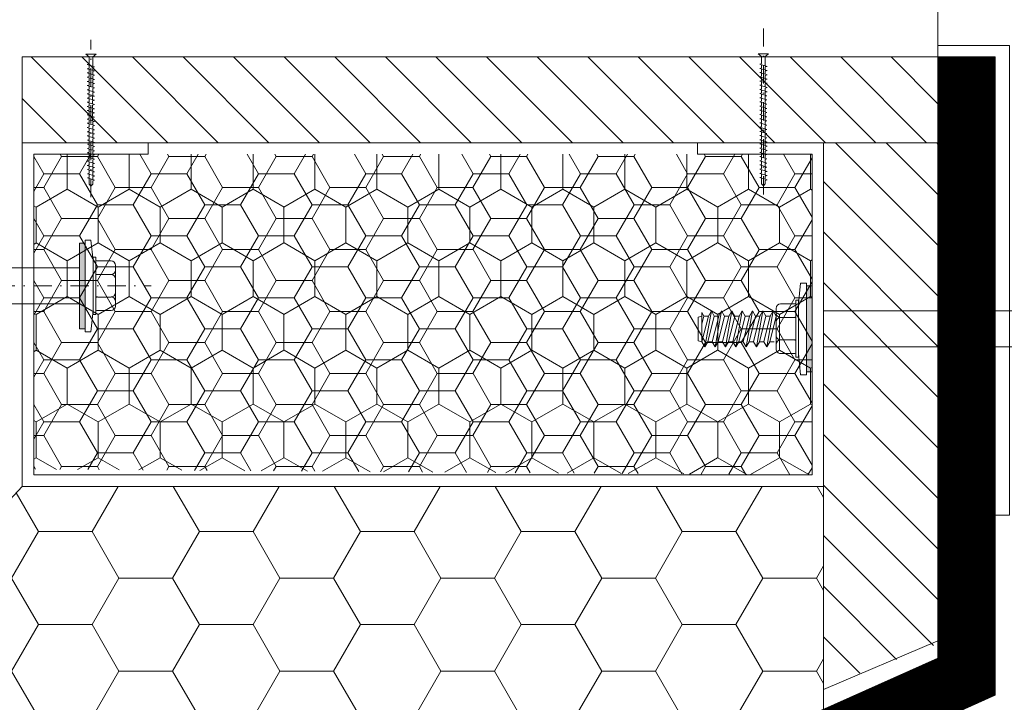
# Model space of a CAD drawing. Header units: millimetres. Extents: x -916886 to 3713765, y -2985421 to 1675785.
# Tile 84 of 656: x -42585 to -42413, y 88195 to 88314. Entities that reach past the tile are written whole.
import ezdxf

# ---------------------------------------------------------------- set-up
doc = ezdxf.new("R2010")
doc.units = ezdxf.units.MM
doc.linetypes.add('CARKOVANA', pattern=[5, 3, -2])
doc.linetypes.add('DASHDOT', pattern=[25.4, 12.7, -6.35, 0, -6.35])
doc.layers.add('_____detaily', color=1, linetype='Continuous')
for name, color, linetype, lineweight in [('A99_N_kce-pohl', 1, 'Continuous', 9), ('A99_N_kce-rez-sil', 6, 'Continuous', 18), ('A99_N_kce-rez-ten', 1, 'Continuous', 9), ('A99_N_kce-rez-ten @ 200 VP1', 1, 'Continuous', 9), ('A99_N_kce-rez-ten @ 200 VP10', 1, 'Continuous', 9), ('A99_N_kce-rez-ten @ 200 VP11', 1, 'Continuous', 9), ('A99_N_kce-rez-ten @ 200 VP12', 1, 'Continuous', 9), ('A99_N_kce-rez-ten @ 200 VP13', 1, 'Continuous', 9), ('A99_N_kce-rez-ten @ 200 VP14', 1, 'Continuous', 9), ('A99_N_kce-rez-ten @ 200 VP15', 1, 'Continuous', 9), ('A99_N_kce-rez-ten @ 200 VP16', 1, 'Continuous', 9), ('A99_N_kce-rez-ten @ 200 VP17', 1, 'Continuous', 9), ('A99_N_kce-rez-ten @ 200 VP18', 1, 'Continuous', 9), ('A99_N_kce-rez-ten @ 200 VP19', 1, 'Continuous', 9), ('A99_N_kce-rez-ten @ 200 VP2', 1, 'Continuous', 9), ('A99_N_kce-rez-ten @ 200 VP20', 1, 'Continuous', 9), ('A99_N_kce-rez-ten @ 200 VP21', 1, 'Continuous', 9), ('A99_N_kce-rez-ten @ 200 VP22', 1, 'Continuous', 9), ('A99_N_kce-rez-ten @ 200 VP23', 1, 'Continuous', 9), ('A99_N_kce-rez-ten @ 200 VP24', 1, 'Continuous', 9), ('A99_N_kce-rez-ten @ 200 VP25', 1, 'Continuous', 9), ('A99_N_kce-rez-ten @ 200 VP26', 1, 'Continuous', 9), ('A99_N_kce-rez-ten @ 200 VP27', 1, 'Continuous', 9), ('A99_N_kce-rez-ten @ 200 VP28', 1, 'Continuous', 9), ('A99_N_kce-rez-ten @ 200 VP29', 1, 'Continuous', 9), ('A99_N_kce-rez-ten @ 200 VP3', 1, 'Continuous', 9), ('A99_N_kce-rez-ten @ 200 VP30', 1, 'Continuous', 9), ('A99_N_kce-rez-ten @ 200 VP32', 1, 'Continuous', 9), ('A99_N_kce-rez-ten @ 200 VP33', 1, 'Continuous', 9), ('A99_N_kce-rez-ten @ 200 VP34', 1, 'Continuous', 9), ('A99_N_kce-rez-ten @ 200 VP35', 1, 'Continuous', 9), ('A99_N_kce-rez-ten @ 200 VP36', 1, 'Continuous', 9), ('A99_N_kce-rez-ten @ 200 VP37', 1, 'Continuous', 9), ('A99_N_kce-rez-ten @ 200 VP39', 1, 'Continuous', 9), ('A99_N_kce-rez-ten @ 200 VP4', 1, 'Continuous', 9), ('A99_N_kce-rez-ten @ 200 VP40', 1, 'Continuous', 9), ('A99_N_kce-rez-ten @ 200 VP41', 1, 'Continuous', 9), ('A99_N_kce-rez-ten @ 200 VP42', 1, 'Continuous', 9), ('A99_N_kce-rez-ten @ 200 VP43', 1, 'Continuous', 9), ('A99_N_kce-rez-ten @ 200 VP46', 1, 'Continuous', 9), ('A99_N_kce-rez-ten @ 200 VP47', 1, 'Continuous', 9), ('A99_N_kce-rez-ten @ 200 VP48', 1, 'Continuous', 9), ('A99_N_kce-rez-ten @ 200 VP49', 1, 'Continuous', 9), ('A99_N_kce-rez-ten @ 200 VP50', 1, 'Continuous', 9), ('A99_N_kce-rez-ten @ 200 VP51', 1, 'Continuous', 9), ('A99_N_kce-rez-ten @ 200 VP6', 1, 'Continuous', 9), ('A99_N_kce-rez-ten @ 200 VP7', 1, 'Continuous', 9), ('A99_N_kce-rez-ten @ 200 VP8', 1, 'Continuous', 9), ('A99_N_kce-rez-ten @ 200 VPModel', 1, 'Continuous', 9), ('A99_N_sraf', 252, 'Continuous', 0), ('A99_S_kce-rez-ten', 7, 'Continuous', 9)]:
    doc.layers.add(name, color=color, linetype=linetype, lineweight=lineweight)
pattern_1 = [(270, (162135, 1144337.5), (5.41265875, -9.375), [6.25, -12.5]), (30, (162135, 1144337.5), (5.412658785, 9.37499998), [6.25, -12.5]), (330, (162135, 1144337.5), (10.825317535, -2e-08), [-12.5, 6.25])]
pattern_2 = [(180, (1144337.5, -162135), (-9.375, -5.41265875), [6.25, -12.5]), (300, (1144337.5, -162135), (9.37499998, -5.412658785), [6.25, -12.5]), (240, (1144337.5, -162135), (-2e-08, -10.825317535), [-12.5, 6.25])]
pattern_3 = [(1e-14, (-1144337.5, 162135), (9.375, 5.41265875), [6.25, -12.5]), (120, (-1144337.5, 162135), (-9.37499998, 5.412658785), [6.25, -12.5]), (60, (-1144337.5, 162135), (2e-08, 10.825317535), [-12.5, 6.25])]

# ---------------------------------------------------------------- blocks, each defined once
blk = doc.blocks.new('Befestiger_gross')
at = {"layer": '_____detaily', "linetype": 'Continuous', "lineweight": -2}
for p, q in [((0.53, 0.5), (0, 0)), ((0.53, 0.5), (0, 0)), ((0.53, -0.51), (0, 0)), ((0.53, -0.51), (0, 0)), ((2.14, 0.5), (0.53, 0.5)), ((2.14, 0.5), (0.53, 0.5)), ((0.57, 0.5), (0.56, 0.5)), ((0.56, 0.5), (0.56, 0.5)), ((0.57, 0.5), (0.56, 0.5)), ((0.56, 0.5), (0.56, 0.5)), ((1.67, -1.02), (2.31, 1.02)), ((2.31, 1.01), (2.14, 0.5)), ((2.31, 1.01), (2.46, 0.5)), ((2.31, 1.01), (2.46, 0.5)), ((3.33, 0.5), (2.46, 0.5)), ((3.33, 0.5), (2.46, 0.5)), ((2.86, -1.02), (3.49, 1.02)), ((3.49, 1.01), (3.33, 0.5)), ((3.49, 1.01), (3.65, 0.5)), ((3.49, 1.01), (3.65, 0.5)), ((4.52, 0.5), (3.65, 0.5)), ((4.52, 0.5), (3.65, 0.5)), ((4.04, -1.02), (4.68, 1.02)), ((4.52, 0.5), (4.68, 1.01)), ((4.68, 1.01), (4.83, 0.51)), ((4.68, 1.01), (4.83, 0.51)), ((5.69, 0.51), (4.83, 0.51)), ((5.69, 0.51), (4.83, 0.51)), ((5.22, -0.99), (5.86, 1.05)), ((5.69, 0.51), (5.86, 1.04)), ((5.86, 1.04), (6.02, 0.52)), ((5.86, 1.04), (6.02, 0.52)), ((6.88, 0.52), (6.02, 0.52)), ((6.02, 0.52), (6.02, 0.52)), ((6.88, 0.52), (6.02, 0.52)), ((6.02, 0.52), (6.02, 0.52)), ((6.41, -0.99), (7.05, 1.05)), ((6.88, 0.52), (7.05, 1.04)), ((7.05, 1.04), (7.2, 0.52)), ((7.05, 1.04), (7.2, 0.52)), ((8.07, 0.52), (7.2, 0.52)), ((8.07, 0.52), (7.2, 0.52)), ((7.59, -0.99), (8.23, 1.05)), ((8.07, 0.52), (8.23, 1.04)), ((8.23, 1.04), (8.39, 0.52)), ((8.23, 1.04), (8.39, 0.52)), ((9.26, 0.52), (8.39, 0.52)), ((9.26, 0.52), (8.39, 0.52)), ((8.78, -0.99), (9.42, 1.05)), ((9.26, 0.52), (9.42, 1.04)), ((9.42, 1.04), (9.58, 0.52)), ((9.42, 1.04), (9.58, 0.52)), ((10.46, 0.52), (9.58, 0.52)), ((10.46, 0.52), (9.58, 0.52)), ((9.98, -1.02), (10.62, 1.02)), ((10.62, 1.01), (10.46, 0.52)), ((10.62, 1.01), (10.77, 0.5)), ((10.62, 1.01), (10.77, 0.5)), ((11.64, 0.5), (10.77, 0.5)), ((11.64, 0.5), (10.77, 0.5)), ((11.16, -1.02), (11.8, 1.02)), ((11.8, 1.01), (11.64, 0.5)), ((11.8, 1.01), (11.96, 0.5)), ((11.8, 1.01), (11.96, 0.5)), ((12.83, 0.5), (11.96, 0.5)), ((12.83, 0.5), (11.96, 0.5)), ((12.35, -1.02), (12.99, 1.02)), ((12.99, 1.01), (12.83, 0.5)), ((12.99, 1.01), (13.14, 0.51)), ((12.99, 1.01), (13.14, 0.51)), ((14, 0.51), (13.14, 0.51)), ((14, 0.51), (13.14, 0.51)), ((13.53, -0.99), (14.17, 1.05)), ((14.17, 1.04), (14, 0.51)), ((14.17, 1.04), (14.32, 0.52)), ((14.17, 1.04), (14.32, 0.52)), ((15.19, 0.52), (14.32, 0.52)), ((14.32, 0.52), (14.32, 0.52)), ((15.19, 0.52), (14.32, 0.52)), ((14.32, 0.52), (14.32, 0.52)), ((14.72, -0.99), (15.36, 1.05)), ((15.36, 1.04), (15.19, 0.52)), ((15.36, 1.04), (15.51, 0.52)), ((15.36, 1.04), (15.51, 0.52)), ((16.38, 0.52), (15.51, 0.52)), ((16.38, 0.52), (15.51, 0.52)), ((15.9, -0.99), (16.54, 1.05)), ((16.54, 1.04), (16.38, 0.52)), ((16.54, 1.04), (16.7, 0.52)), ((16.54, 1.04), (16.7, 0.52)), ((17.57, 0.52), (16.7, 0.52)), ((17.57, 0.52), (16.7, 0.52)), ((17.09, -0.99), (17.73, 1.05)), ((17.73, 1.04), (17.57, 0.52)), ((17.73, 1.04), (17.89, 0.52)), ((17.73, 1.04), (17.89, 0.52)), ((18.75, 0.52), (17.89, 0.52)), ((18.75, 0.52), (17.89, 0.52)), ((18.28, -0.99), (18.92, 1.05)), ((18.92, 1.04), (18.75, 0.52)), ((18.92, 1.04), (19.07, 0.54)), ((18.92, 1.04), (19.07, 0.54)), ((19.95, 0.54), (19.07, 0.54)), ((19.95, 0.54), (19.07, 0.54)), ((19.47, -0.98), (20.11, 1.06)), ((20.11, 1.05), (19.95, 0.54)), ((20.11, 1.05), (20.27, 0.54)), ((20.11, 1.05), (20.27, 0.54)), ((21.14, 0.54), (20.27, 0.54)), ((20.27, 0.54), (20.27, 0.54)), ((21.14, 0.54), (20.27, 0.54)), ((20.27, 0.54), (20.27, 0.54)), ((20.66, -0.98), (21.3, 1.06)), ((21.3, 1.05), (21.14, 0.54)), ((21.3, 1.05), (21.46, 0.54)), ((21.3, 1.05), (21.46, 0.54)), ((22.32, 0.54), (21.46, 0.54)), ((22.32, 0.54), (21.46, 0.54)), ((21.85, -0.98), (22.49, 1.06)), ((22.49, 1.05), (22.32, 0.54)), ((22.49, 1.05), (22.64, 0.54)), ((22.49, 1.05), (22.64, 0.54)), ((23.51, 0.54), (22.64, 0.54)), ((23.51, 0.54), (22.64, 0.54)), ((23.04, -0.98), (23.67, 1.06)), ((23.67, 1.05), (23.51, 0.54)), ((23.67, 1.05), (23.83, 0.54)), ((23.67, 1.05), (23.83, 0.54)), ((24.7, 0.54), (23.83, 0.54)), ((24.7, 0.54), (23.83, 0.54)), ((24.22, -0.98), (24.86, 1.06)), ((24.86, 1.05), (24.7, 0.54)), ((24.86, 1.05), (25.02, 0.54)), ((24.86, 1.05), (25.02, 0.54)), ((25.88, 0.54), (25.02, 0.54)), ((25.88, 0.54), (25.02, 0.54)), ((25.41, -0.99), (26.05, 1.06)), ((26.05, 1.05), (25.88, 0.54)), ((26.05, 1.05), (26.2, 0.54)), ((26.05, 1.05), (26.2, 0.54)), ((27.04, 0.54), (26.2, 0.54)), ((27.04, 0.54), (26.2, 0.54)), ((26.55, -1.02), (27.19, 1.03)), ((27.19, 1.02), (27.04, 0.54)), ((27.19, 1.02), (27.34, 0.5)), ((27.19, 1.02), (27.34, 0.5)), ((28.21, 0.5), (27.34, 0.5)), ((28.21, 0.5), (27.34, 0.5)), ((27.74, -1.02), (28.38, 1.03)), ((28.38, 1.02), (28.21, 0.5)), ((28.38, 1.02), (28.53, 0.5)), ((28.38, 1.02), (28.53, 0.5)), ((29.4, 0.5), (28.53, 0.5)), ((28.53, 0.5), (28.53, 0.5)), ((29.4, 0.5), (28.53, 0.5)), ((28.53, 0.5), (28.53, 0.5)), ((28.92, -1.02), (29.56, 1.03)), ((29.56, 1.02), (29.4, 0.5)), ((29.56, 1.02), (29.72, 0.5)), ((29.56, 1.02), (29.72, 0.5)), ((30.59, 0.5), (29.72, 0.5)), ((30.59, 0.5), (29.72, 0.5)), ((30.11, -1.02), (30.75, 1.03)), ((30.75, 1.02), (30.59, 0.5)), ((30.75, 1.02), (30.91, 0.5)), ((30.75, 1.02), (30.91, 0.5)), ((31.77, 0.5), (30.91, 0.5)), ((31.77, 0.5), (30.91, 0.5)), ((31.3, -1.02), (31.94, 1.03)), ((31.94, 1.02), (31.77, 0.5)), ((31.94, 1.02), (32.09, 0.5)), ((31.94, 1.02), (32.09, 0.5)), ((32.96, 0.5), (32.09, 0.5)), ((32.96, 0.5), (32.09, 0.5)), ((32.49, -1.02), (33.12, 1.03)), ((33.12, 1.02), (32.96, 0.5)), ((33.12, 1.02), (33.28, 0.5)), ((33.12, 1.02), (33.28, 0.5)), ((34.15, 0.5), (33.28, 0.5)), ((34.15, 0.5), (33.28, 0.5)), ((33.67, -1.02), (34.31, 1.03)), ((34.31, 1.02), (34.15, 0.5)), ((34.31, 1.02), (34.47, 0.5)), ((34.31, 1.02), (34.47, 0.5)), ((36.49, 0.5), (34.47, 0.5)), ((36.49, 0.5), (34.47, 0.5)), ((36.49, 0.5), (37.27, 1.44)), ((36.49, 0.5), (37.27, 1.44)), ((37.27, -1.44), (37.27, 1.44)), ((37.27, -1.44), (37.27, 1.44)), ((1.51, -0.51), (0.53, -0.51)), ((1.51, -0.51), (0.53, -0.51)), ((1.51, -0.51), (1.67, -1.02)), ((1.51, -0.51), (1.67, -1.02)), ((1.67, -1.02), (1.83, -0.51)), ((2.7, -0.51), (1.83, -0.51)), ((2.7, -0.51), (1.83, -0.51)), ((2.7, -0.51), (2.85, -1.02)), ((2.7, -0.51), (2.85, -1.02)), ((2.85, -1.02), (3.01, -0.51)), ((3.89, -0.51), (3.01, -0.51)), ((3.89, -0.51), (3.01, -0.51)), ((3.89, -0.51), (4.04, -1.02)), ((3.89, -0.51), (4.04, -1.02)), ((4.21, -0.49), (4.04, -1.02)), ((5.06, -0.49), (4.21, -0.49)), ((5.06, -0.49), (4.21, -0.49)), ((5.06, -0.49), (5.22, -0.99)), ((5.06, -0.49), (5.22, -0.99)), ((5.38, -0.49), (5.22, -0.99)), ((6.25, -0.49), (5.38, -0.49)), ((6.25, -0.49), (5.38, -0.49)), ((6.25, -0.49), (6.4, -0.99)), ((6.25, -0.49), (6.4, -0.99)), ((6.57, -0.49), (6.4, -0.99)), ((7.44, -0.49), (6.57, -0.49)), ((7.44, -0.49), (6.57, -0.49)), ((7.44, -0.49), (7.59, -0.99)), ((7.44, -0.49), (7.59, -0.99)), ((7.75, -0.49), (7.59, -0.99)), ((8.63, -0.49), (7.75, -0.49)), ((8.63, -0.49), (7.75, -0.49)), ((8.63, -0.49), (8.78, -0.99)), ((8.63, -0.49), (8.78, -0.99)), ((8.94, -0.49), (8.78, -0.99)), ((9.81, -0.49), (8.94, -0.49)), ((9.81, -0.49), (8.94, -0.49)), ((9.81, -0.49), (9.97, -1.02)), ((9.81, -0.49), (9.97, -1.02)), ((10.14, -0.51), (9.97, -1.02)), ((11.01, -0.51), (10.14, -0.51)), ((11.01, -0.51), (10.14, -0.51)), ((11.01, -0.51), (11.16, -1.02)), ((11.01, -0.51), (11.16, -1.02)), ((11.32, -0.51), (11.16, -1.02)), ((12.19, -0.51), (11.32, -0.51)), ((12.19, -0.51), (11.32, -0.51)), ((12.19, -0.51), (12.35, -1.02)), ((12.19, -0.51), (12.35, -1.02)), ((12.54, -0.49), (12.35, -1.02)), ((13.37, -0.49), (12.54, -0.49)), ((13.37, -0.49), (12.54, -0.49)), ((13.37, -0.49), (13.53, -0.99)), ((13.37, -0.49), (13.53, -0.99)), ((13.69, -0.49), (13.53, -0.99)), ((14.56, -0.49), (13.69, -0.49)), ((14.56, -0.49), (13.69, -0.49)), ((14.56, -0.49), (14.71, -0.99)), ((14.56, -0.49), (14.71, -0.99)), ((14.88, -0.49), (14.71, -0.99)), ((15.75, -0.49), (14.88, -0.49)), ((15.75, -0.49), (14.88, -0.49)), ((15.75, -0.49), (15.9, -0.99)), ((15.75, -0.49), (15.9, -0.99)), ((16.06, -0.49), (15.9, -0.99)), ((16.93, -0.49), (16.06, -0.49)), ((16.93, -0.49), (16.06, -0.49)), ((16.93, -0.49), (17.09, -0.99)), ((16.93, -0.49), (17.09, -0.99)), ((17.25, -0.49), (17.09, -0.99)), ((18.12, -0.49), (17.25, -0.49)), ((18.12, -0.49), (17.25, -0.49)), ((18.12, -0.49), (18.28, -0.99)), ((18.12, -0.49), (18.28, -0.99)), ((18.44, -0.47), (18.28, -0.99)), ((19.32, -0.47), (18.44, -0.47)), ((19.32, -0.47), (18.44, -0.47)), ((19.32, -0.47), (19.47, -0.98)), ((19.32, -0.47), (19.47, -0.98)), ((19.63, -0.47), (19.47, -0.98)), ((20.5, -0.47), (19.63, -0.47)), ((20.5, -0.47), (19.63, -0.47)), ((20.5, -0.47), (20.66, -0.98)), ((20.5, -0.47), (20.66, -0.98)), ((20.82, -0.47), (20.66, -0.98)), ((21.69, -0.47), (20.82, -0.47)), ((21.69, -0.47), (20.82, -0.47)), ((21.69, -0.47), (21.85, -0.98)), ((21.69, -0.47), (21.85, -0.98)), ((22.01, -0.47), (21.85, -0.98)), ((22.88, -0.47), (22.01, -0.47)), ((22.88, -0.47), (22.01, -0.47)), ((22.88, -0.47), (23.03, -0.98)), ((22.88, -0.47), (23.03, -0.98)), ((23.19, -0.47), (23.03, -0.98)), ((24.07, -0.47), (23.19, -0.47)), ((24.07, -0.47), (23.19, -0.47)), ((24.07, -0.47), (24.22, -0.98)), ((24.07, -0.47), (24.22, -0.98)), ((24.38, -0.47), (24.22, -0.98)), ((25.25, -0.47), (24.38, -0.47)), ((25.25, -0.47), (24.38, -0.47)), ((25.25, -0.47), (25.41, -0.98)), ((25.25, -0.47), (25.41, -0.98)), ((25.56, -0.51), (25.41, -0.98)), ((26.39, -0.51), (25.56, -0.51)), ((26.39, -0.51), (25.56, -0.51)), ((26.39, -0.51), (26.55, -1.01)), ((26.39, -0.51), (26.55, -1.01)), ((26.71, -0.51), (26.55, -1.01)), ((27.58, -0.51), (26.71, -0.51)), ((27.58, -0.51), (26.71, -0.51)), ((27.58, -0.51), (27.73, -1.01)), ((27.58, -0.51), (27.73, -1.01)), ((27.9, -0.51), (27.73, -1.01)), ((28.77, -0.51), (27.9, -0.51)), ((28.77, -0.51), (27.9, -0.51)), ((28.77, -0.51), (28.92, -1.01)), ((28.77, -0.51), (28.92, -1.01)), ((29.08, -0.51), (28.92, -1.01)), ((29.95, -0.51), (29.08, -0.51)), ((29.95, -0.51), (29.08, -0.51)), ((29.95, -0.51), (30.11, -1.02)), ((29.95, -0.51), (30.11, -1.02)), ((30.27, -0.51), (30.11, -1.02)), ((31.14, -0.51), (30.27, -0.51)), ((31.14, -0.51), (30.27, -0.51)), ((31.14, -0.51), (31.3, -1.02)), ((31.14, -0.51), (31.3, -1.02)), ((31.46, -0.51), (31.3, -1.02)), ((32.33, -0.51), (31.46, -0.51)), ((32.33, -0.51), (31.46, -0.51)), ((32.33, -0.51), (32.49, -1.02)), ((32.33, -0.51), (32.49, -1.02)), ((32.64, -0.51), (32.49, -1.02)), ((33.52, -0.51), (32.64, -0.51)), ((33.52, -0.51), (32.64, -0.51)), ((33.52, -0.51), (33.67, -1.02)), ((33.52, -0.51), (33.67, -1.02)), ((33.83, -0.5), (33.67, -1.02)), ((36.51, -0.5), (33.83, -0.5)), ((36.51, -0.5), (33.83, -0.5)), ((36.51, -0.5), (37.27, -1.44)), ((36.51, -0.5), (37.27, -1.44))]:
    blk.add_line(p, q, dxfattribs=at)
blk = doc.blocks.new('*U5663')
at = {"layer": 'A99_N_kce-rez-ten @ 200 VP1', "linetype": 'Continuous', "lineweight": 0}
h = blk.add_hatch(dxfattribs=at)
h.set_pattern_fill('HONEY', color=1, scale=0.25, angle=180, style=2)
h.set_pattern_definition(pattern_1)
h.paths.add_polyline_path([(-42447, 88234.5), (-42583, 88235.5), (-42583, 88290.5), (-42447, 88290.5)])
at = {"layer": 'A99_N_kce-rez-ten @ 200 VP10', "linetype": 'Continuous', "lineweight": 0}
h = blk.add_hatch(dxfattribs=at)
h.set_pattern_fill('HONEY', color=1, scale=0.25, angle=180, style=2)
h.set_pattern_definition(pattern_1)
h.paths.add_polyline_path([(-42447, 88234.5), (-42583, 88235.5), (-42583, 88290.5), (-42447, 88290.5)])
at = {"layer": 'A99_N_kce-rez-ten @ 200 VP11', "linetype": 'Continuous', "lineweight": 0}
h = blk.add_hatch(dxfattribs=at)
h.set_pattern_fill('HONEY', color=1, scale=0.25, angle=180, style=2)
h.set_pattern_definition(pattern_1)
h.paths.add_polyline_path([(-42447, 88234.5), (-42583, 88235.5), (-42583, 88290.5), (-42447, 88290.5)])
at = {"layer": 'A99_N_kce-rez-ten @ 200 VP12', "linetype": 'Continuous', "lineweight": 0}
h = blk.add_hatch(dxfattribs=at)
h.set_pattern_fill('HONEY', color=1, scale=0.25, angle=180, style=2)
h.set_pattern_definition(pattern_1)
h.paths.add_polyline_path([(-42447, 88234.5), (-42583, 88235.5), (-42583, 88290.5), (-42447, 88290.5)])
at = {"layer": 'A99_N_kce-rez-ten @ 200 VP13', "linetype": 'Continuous', "lineweight": 0}
h = blk.add_hatch(dxfattribs=at)
h.set_pattern_fill('HONEY', color=1, scale=0.25, angle=180, style=2)
h.set_pattern_definition(pattern_2)
h.paths.add_polyline_path([(-42447, 88234.5), (-42583, 88235.5), (-42583, 88290.5), (-42447, 88290.5)])
at = {"layer": 'A99_N_kce-rez-ten @ 200 VP14', "linetype": 'Continuous', "lineweight": 0}
h = blk.add_hatch(dxfattribs=at)
h.set_pattern_fill('HONEY', color=1, scale=0.25, angle=180, style=2)
h.set_pattern_definition(pattern_1)
h.paths.add_polyline_path([(-42447, 88234.5), (-42583, 88235.5), (-42583, 88290.5), (-42447, 88290.5)])
at = {"layer": 'A99_N_kce-rez-ten @ 200 VP15', "linetype": 'Continuous', "lineweight": 0}
h = blk.add_hatch(dxfattribs=at)
h.set_pattern_fill('HONEY', color=1, scale=0.25, angle=180, style=2)
h.set_pattern_definition(pattern_1)
h.paths.add_polyline_path([(-42447, 88234.5), (-42583, 88235.5), (-42583, 88290.5), (-42447, 88290.5)])
at = {"layer": 'A99_N_kce-rez-ten @ 200 VP16', "linetype": 'Continuous', "lineweight": 0}
h = blk.add_hatch(dxfattribs=at)
h.set_pattern_fill('HONEY', color=1, scale=0.25, angle=180, style=2)
h.set_pattern_definition(pattern_2)
h.paths.add_polyline_path([(-42447, 88234.5), (-42583, 88235.5), (-42583, 88290.5), (-42447, 88290.5)])
at = {"layer": 'A99_N_kce-rez-ten @ 200 VP17', "linetype": 'Continuous', "lineweight": 0}
h = blk.add_hatch(dxfattribs=at)
h.set_pattern_fill('HONEY', color=1, scale=0.25, angle=180, style=2)
h.set_pattern_definition(pattern_1)
h.paths.add_polyline_path([(-42447, 88234.5), (-42583, 88235.5), (-42583, 88290.5), (-42447, 88290.5)])
at = {"layer": 'A99_N_kce-rez-ten @ 200 VP18', "linetype": 'Continuous', "lineweight": 0}
h = blk.add_hatch(dxfattribs=at)
h.set_pattern_fill('HONEY', color=1, scale=0.25, angle=180, style=2)
h.set_pattern_definition(pattern_3)
h.paths.add_polyline_path([(-42447, 88234.5), (-42583, 88235.5), (-42583, 88290.5), (-42447, 88290.5)])
at = {"layer": 'A99_N_kce-rez-ten @ 200 VP19', "linetype": 'Continuous', "lineweight": 0}
h = blk.add_hatch(dxfattribs=at)
h.set_pattern_fill('HONEY', color=1, scale=0.25, angle=180, style=2)
h.set_pattern_definition(pattern_2)
h.paths.add_polyline_path([(-42447, 88234.5), (-42583, 88235.5), (-42583, 88290.5), (-42447, 88290.5)])
at = {"layer": 'A99_N_kce-rez-ten @ 200 VP2', "linetype": 'Continuous', "lineweight": 0}
h = blk.add_hatch(dxfattribs=at)
h.set_pattern_fill('HONEY', color=1, scale=0.25, angle=180, style=2)
h.set_pattern_definition(pattern_1)
h.paths.add_polyline_path([(-42447, 88234.5), (-42583, 88235.5), (-42583, 88290.5), (-42447, 88290.5)])
at = {"layer": 'A99_N_kce-rez-ten @ 200 VP20', "linetype": 'Continuous', "lineweight": 0}
h = blk.add_hatch(dxfattribs=at)
h.set_pattern_fill('HONEY', color=1, scale=0.25, angle=180, style=2)
h.set_pattern_definition(pattern_1)
h.paths.add_polyline_path([(-42447, 88234.5), (-42583, 88235.5), (-42583, 88290.5), (-42447, 88290.5)])
at = {"layer": 'A99_N_kce-rez-ten @ 200 VP21', "linetype": 'Continuous', "lineweight": 0}
h = blk.add_hatch(dxfattribs=at)
h.set_pattern_fill('HONEY', color=1, scale=0.25, angle=180, style=2)
h.set_pattern_definition(pattern_1)
h.paths.add_polyline_path([(-42447, 88234.5), (-42583, 88235.5), (-42583, 88290.5), (-42447, 88290.5)])
at = {"layer": 'A99_N_kce-rez-ten @ 200 VP22', "linetype": 'Continuous', "lineweight": 0}
h = blk.add_hatch(dxfattribs=at)
h.set_pattern_fill('HONEY', color=1, scale=0.25, angle=180, style=2)
h.set_pattern_definition(pattern_3)
h.paths.add_polyline_path([(-42447, 88234.5), (-42583, 88235.5), (-42583, 88290.5), (-42447, 88290.5)])
at = {"layer": 'A99_N_kce-rez-ten @ 200 VP23', "linetype": 'Continuous', "lineweight": 0}
h = blk.add_hatch(dxfattribs=at)
h.set_pattern_fill('HONEY', color=1, scale=0.25, angle=180, style=2)
h.set_pattern_definition(pattern_2)
h.paths.add_polyline_path([(-42447, 88234.5), (-42583, 88235.5), (-42583, 88290.5), (-42447, 88290.5)])
at = {"layer": 'A99_N_kce-rez-ten @ 200 VP24', "linetype": 'Continuous', "lineweight": 0}
h = blk.add_hatch(dxfattribs=at)
h.set_pattern_fill('HONEY', color=1, scale=0.25, angle=180, style=2)
h.set_pattern_definition(pattern_1)
h.paths.add_polyline_path([(-42447, 88234.5), (-42583, 88235.5), (-42583, 88290.5), (-42447, 88290.5)])
at = {"layer": 'A99_N_kce-rez-ten @ 200 VP25', "linetype": 'Continuous', "lineweight": 0}
h = blk.add_hatch(dxfattribs=at)
h.set_pattern_fill('HONEY', color=1, scale=0.25, angle=180, style=2)
h.set_pattern_definition(pattern_1)
h.paths.add_polyline_path([(-42447, 88234.5), (-42583, 88235.5), (-42583, 88290.5), (-42447, 88290.5)])
at = {"layer": 'A99_N_kce-rez-ten @ 200 VP26', "linetype": 'Continuous', "lineweight": 0}
h = blk.add_hatch(dxfattribs=at)
h.set_pattern_fill('HONEY', color=1, scale=0.25, angle=180, style=2)
h.set_pattern_definition(pattern_1)
h.paths.add_polyline_path([(-42447, 88234.5), (-42583, 88235.5), (-42583, 88290.5), (-42447, 88290.5)])
at = {"layer": 'A99_N_kce-rez-ten @ 200 VP27', "linetype": 'Continuous', "lineweight": 0}
h = blk.add_hatch(dxfattribs=at)
h.set_pattern_fill('HONEY', color=1, scale=0.25, angle=180, style=2)
h.set_pattern_definition(pattern_3)
h.paths.add_polyline_path([(-42447, 88234.5), (-42583, 88235.5), (-42583, 88290.5), (-42447, 88290.5)])
at = {"layer": 'A99_N_kce-rez-ten @ 200 VP28', "linetype": 'Continuous', "lineweight": 0}
h = blk.add_hatch(dxfattribs=at)
h.set_pattern_fill('HONEY', color=1, scale=0.25, angle=180, style=2)
h.set_pattern_definition(pattern_1)
h.paths.add_polyline_path([(-42447, 88234.5), (-42583, 88235.5), (-42583, 88290.5), (-42447, 88290.5)])
at = {"layer": 'A99_N_kce-rez-ten @ 200 VP29', "linetype": 'Continuous', "lineweight": 0}
h = blk.add_hatch(dxfattribs=at)
h.set_pattern_fill('HONEY', color=1, scale=0.25, angle=180, style=2)
h.set_pattern_definition(pattern_1)
h.paths.add_polyline_path([(-42447, 88234.5), (-42583, 88235.5), (-42583, 88290.5), (-42447, 88290.5)])
at = {"layer": 'A99_N_kce-rez-ten @ 200 VP3', "linetype": 'Continuous', "lineweight": 0}
h = blk.add_hatch(dxfattribs=at)
h.set_pattern_fill('HONEY', color=1, scale=0.25, angle=180, style=2)
h.set_pattern_definition(pattern_1)
h.paths.add_polyline_path([(-42447, 88234.5), (-42583, 88235.5), (-42583, 88290.5), (-42447, 88290.5)])
at = {"layer": 'A99_N_kce-rez-ten @ 200 VP30', "linetype": 'Continuous', "lineweight": 0}
h = blk.add_hatch(dxfattribs=at)
h.set_pattern_fill('HONEY', color=1, scale=0.25, angle=180, style=2)
h.set_pattern_definition(pattern_1)
h.paths.add_polyline_path([(-42447, 88234.5), (-42583, 88235.5), (-42583, 88290.5), (-42447, 88290.5)])
at = {"layer": 'A99_N_kce-rez-ten @ 200 VP32', "linetype": 'Continuous', "lineweight": 0}
h = blk.add_hatch(dxfattribs=at)
h.set_pattern_fill('HONEY', color=1, scale=0.25, angle=180, style=2)
h.set_pattern_definition(pattern_1)
h.paths.add_polyline_path([(-42447, 88234.5), (-42583, 88235.5), (-42583, 88290.5), (-42447, 88290.5)])
at = {"layer": 'A99_N_kce-rez-ten @ 200 VP33', "linetype": 'Continuous', "lineweight": 0}
h = blk.add_hatch(dxfattribs=at)
h.set_pattern_fill('HONEY', color=1, scale=0.25, angle=180, style=2)
h.set_pattern_definition(pattern_1)
h.paths.add_polyline_path([(-42447, 88234.5), (-42583, 88235.5), (-42583, 88290.5), (-42447, 88290.5)])
at = {"layer": 'A99_N_kce-rez-ten @ 200 VP34', "linetype": 'Continuous', "lineweight": 0}
h = blk.add_hatch(dxfattribs=at)
h.set_pattern_fill('HONEY', color=1, scale=0.25, angle=180, style=2)
h.set_pattern_definition(pattern_1)
h.paths.add_polyline_path([(-42447, 88234.5), (-42583, 88235.5), (-42583, 88290.5), (-42447, 88290.5)])
at = {"layer": 'A99_N_kce-rez-ten @ 200 VP35', "linetype": 'Continuous', "lineweight": 0}
h = blk.add_hatch(dxfattribs=at)
h.set_pattern_fill('HONEY', color=1, scale=0.25, angle=180, style=2)
h.set_pattern_definition(pattern_1)
h.paths.add_polyline_path([(-42447, 88234.5), (-42583, 88235.5), (-42583, 88290.5), (-42447, 88290.5)])
at = {"layer": 'A99_N_kce-rez-ten @ 200 VP36', "linetype": 'Continuous', "lineweight": 0}
h = blk.add_hatch(dxfattribs=at)
h.set_pattern_fill('HONEY', color=1, scale=0.25, angle=180, style=2)
h.set_pattern_definition(pattern_1)
h.paths.add_polyline_path([(-42447, 88234.5), (-42583, 88235.5), (-42583, 88290.5), (-42447, 88290.5)])
at = {"layer": 'A99_N_kce-rez-ten @ 200 VP37', "linetype": 'Continuous', "lineweight": 0}
h = blk.add_hatch(dxfattribs=at)
h.set_pattern_fill('HONEY', color=1, scale=0.25, angle=180, style=2)
h.set_pattern_definition(pattern_1)
h.paths.add_polyline_path([(-42447, 88234.5), (-42583, 88235.5), (-42583, 88290.5), (-42447, 88290.5)])
at = {"layer": 'A99_N_kce-rez-ten @ 200 VP39', "linetype": 'Continuous', "lineweight": 0}
h = blk.add_hatch(dxfattribs=at)
h.set_pattern_fill('HONEY', color=1, scale=0.25, angle=180, style=2)
h.set_pattern_definition(pattern_1)
h.paths.add_polyline_path([(-42447, 88234.5), (-42583, 88235.5), (-42583, 88290.5), (-42447, 88290.5)])
at = {"layer": 'A99_N_kce-rez-ten @ 200 VP4', "linetype": 'Continuous', "lineweight": 0}
h = blk.add_hatch(dxfattribs=at)
h.set_pattern_fill('HONEY', color=1, scale=0.25, angle=180, style=2)
h.set_pattern_definition(pattern_1)
h.paths.add_polyline_path([(-42447, 88234.5), (-42583, 88235.5), (-42583, 88290.5), (-42447, 88290.5)])
at = {"layer": 'A99_N_kce-rez-ten @ 200 VP40', "linetype": 'Continuous', "lineweight": 0}
h = blk.add_hatch(dxfattribs=at)
h.set_pattern_fill('HONEY', color=1, scale=0.25, angle=180, style=2)
h.set_pattern_definition(pattern_1)
h.paths.add_polyline_path([(-42447, 88234.5), (-42583, 88235.5), (-42583, 88290.5), (-42447, 88290.5)])
at = {"layer": 'A99_N_kce-rez-ten @ 200 VP41', "linetype": 'Continuous', "lineweight": 0}
h = blk.add_hatch(dxfattribs=at)
h.set_pattern_fill('HONEY', color=1, scale=0.25, angle=180, style=2)
h.set_pattern_definition(pattern_1)
h.paths.add_polyline_path([(-42447, 88234.5), (-42583, 88235.5), (-42583, 88290.5), (-42447, 88290.5)])
at = {"layer": 'A99_N_kce-rez-ten @ 200 VP42', "linetype": 'Continuous', "lineweight": 0}
h = blk.add_hatch(dxfattribs=at)
h.set_pattern_fill('HONEY', color=1, scale=0.25, angle=180, style=2)
h.set_pattern_definition(pattern_1)
h.paths.add_polyline_path([(-42447, 88234.5), (-42583, 88235.5), (-42583, 88290.5), (-42447, 88290.5)])
at = {"layer": 'A99_N_kce-rez-ten @ 200 VP43', "linetype": 'Continuous', "lineweight": 0}
h = blk.add_hatch(dxfattribs=at)
h.set_pattern_fill('HONEY', color=1, scale=0.25, angle=180, style=2)
h.set_pattern_definition([(180, (1144337.5, -162135), (-9.375, -5.41265875), [6.25, -12.5]), (300, (1144337.5, -162135), (9.37499998, -5.412658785), [6.25, -12.5]), (240, (1144337.5, -162135), (-2e-08, -10.825317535), [-12.5, 6.25])])
h.paths.add_polyline_path([(-42447, 88234.5), (-42583, 88235.5), (-42583, 88290.5), (-42447, 88290.5)])
at = {"layer": 'A99_N_kce-rez-ten @ 200 VP46', "linetype": 'Continuous', "lineweight": 0}
h = blk.add_hatch(dxfattribs=at)
h.set_pattern_fill('HONEY', color=1, scale=0.25, angle=180, style=2)
h.set_pattern_definition(pattern_1)
h.paths.add_polyline_path([(-42447, 88234.5), (-42583, 88235.5), (-42583, 88290.5), (-42447, 88290.5)])
at = {"layer": 'A99_N_kce-rez-ten @ 200 VP47', "linetype": 'Continuous', "lineweight": 0}
h = blk.add_hatch(dxfattribs=at)
h.set_pattern_fill('HONEY', color=1, scale=0.25, angle=180, style=2)
h.set_pattern_definition(pattern_1)
h.paths.add_polyline_path([(-42447, 88234.5), (-42583, 88235.5), (-42583, 88290.5), (-42447, 88290.5)])
at = {"layer": 'A99_N_kce-rez-ten @ 200 VP48', "linetype": 'Continuous', "lineweight": 0}
h = blk.add_hatch(dxfattribs=at)
h.set_pattern_fill('HONEY', color=1, scale=0.25, angle=180, style=2)
h.set_pattern_definition(pattern_3)
h.paths.add_polyline_path([(-42447, 88234.5), (-42583, 88235.5), (-42583, 88290.5), (-42447, 88290.5)])
at = {"layer": 'A99_N_kce-rez-ten @ 200 VP49', "linetype": 'Continuous', "lineweight": 0}
h = blk.add_hatch(dxfattribs=at)
h.set_pattern_fill('HONEY', color=1, scale=0.25, angle=180, style=2)
h.set_pattern_definition(pattern_1)
h.paths.add_polyline_path([(-42447, 88234.5), (-42583, 88235.5), (-42583, 88290.5), (-42447, 88290.5)])
at = {"layer": 'A99_N_kce-rez-ten @ 200 VP50', "linetype": 'Continuous', "lineweight": 0}
h = blk.add_hatch(dxfattribs=at)
h.set_pattern_fill('HONEY', color=1, scale=0.25, angle=180, style=2)
h.set_pattern_definition(pattern_1)
h.paths.add_polyline_path([(-42447, 88234.5), (-42583, 88235.5), (-42583, 88290.5), (-42447, 88290.5)])
at = {"layer": 'A99_N_kce-rez-ten @ 200 VP51', "linetype": 'Continuous', "lineweight": 0}
h = blk.add_hatch(dxfattribs=at)
h.set_pattern_fill('HONEY', color=1, scale=0.25, angle=180, style=2)
h.set_pattern_definition(pattern_1)
h.paths.add_polyline_path([(-42447, 88234.5), (-42583, 88235.5), (-42583, 88290.5), (-42447, 88290.5)])
at = {"layer": 'A99_N_kce-rez-ten @ 200 VP6', "linetype": 'Continuous', "lineweight": 0}
h = blk.add_hatch(dxfattribs=at)
h.set_pattern_fill('HONEY', color=1, scale=0.25, angle=180, style=2)
h.set_pattern_definition(pattern_1)
h.paths.add_polyline_path([(-42447, 88234.5), (-42583, 88235.5), (-42583, 88290.5), (-42447, 88290.5)])
at = {"layer": 'A99_N_kce-rez-ten @ 200 VP7', "linetype": 'Continuous', "lineweight": 0}
h = blk.add_hatch(dxfattribs=at)
h.set_pattern_fill('HONEY', color=1, scale=0.25, angle=180, style=2)
h.set_pattern_definition(pattern_1)
h.paths.add_polyline_path([(-42447, 88234.5), (-42583, 88235.5), (-42583, 88290.5), (-42447, 88290.5)])
at = {"layer": 'A99_N_kce-rez-ten @ 200 VP8', "linetype": 'Continuous', "lineweight": 0}
h = blk.add_hatch(dxfattribs=at)
h.set_pattern_fill('HONEY', color=1, scale=0.25, angle=180, style=2)
h.set_pattern_definition(pattern_1)
h.paths.add_polyline_path([(-42447, 88234.5), (-42583, 88235.5), (-42583, 88290.5), (-42447, 88290.5)])
at = {"layer": 'A99_N_kce-rez-ten @ 200 VPModel', "linetype": 'Continuous', "lineweight": 0}
h = blk.add_hatch(dxfattribs=at)
h.set_pattern_fill('HONEY', color=1, scale=0.25, angle=180, style=2)
h.set_pattern_definition([(270, (162135, 1144337.5), (5.41265875, -9.375), [6.25, -12.5]), (30, (162135, 1144337.5), (5.412658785, 9.37499998), [6.25, -12.5]), (330, (162135, 1144337.5), (10.825317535, -2e-08), [-12.5, 6.25])])
h.paths.add_polyline_path([(-42447, 88234.5), (-42583, 88235.5), (-42583, 88290.5), (-42447, 88290.5)])

msp = doc.modelspace()

# ---------------------------------------------------------------- hatches: boundary and pattern name
at = {"layer": 'A99_N_kce-rez-ten', "lineweight": 0, "transparency": 33554562}
h = msp.add_hatch(dxfattribs=at)
h.set_pattern_fill('ANSI31', color=1, scale=50, angle=180)
h.set_pattern_definition([(315, (-47005, 128234.6666), (4.4194174, 4.4194174), [])])
h.paths.add_polyline_path([(-42425, 88292.5), (-42585, 88292.5), (-42585, 88307.5), (-42425, 88307.5)])
h = msp.add_hatch(dxfattribs=at)
h.set_pattern_fill('ANSI31', color=1, scale=50, angle=180)
h.set_pattern_definition([(315, (-47005, 128307.1666), (4.4194174, 4.4194174), [])])
h.paths.add_polyline_path([(-42445, 88197.5), (-42445, 88292.5), (-42425, 88292.5), (-42425, 88205)])
at = {"layer": 'A99_N_kce-rez-ten', "lineweight": 0}
for points in [[(-42574, 88275), (-42574, 88260), (-42575, 88260), (-42575, 88275)], [(-42448, 88267.5), (-42448, 88252.5), (-42447, 88252.5), (-42447, 88267.5)]]:
    msp.add_hatch(color=1, dxfattribs=at).paths.add_polyline_path(points)
at = {"layer": 'A99_N_sraf', "lineweight": 0, "transparency": 33554562}
h = msp.add_hatch(dxfattribs=at)
h.set_pattern_fill('HONEY', color=1, scale=75, angle=180)
h.set_pattern_definition([(180, (162135, 127350), (-14.0625, -8.11898812), [9.375, -18.75]), (300, (162135, 127350), (14.06249997, -8.11898818), [9.375, -18.75]), (240, (162135, 127350), (-3e-08, -16.2379763), [-18.75, 9.375])])
h.paths.add_polyline_path([(-42445, 88232.5), (-42444.99, 88193.59), (-42600.46, 88124.35), (-42611.94, 88203.5), (-42585, 88232.5)])

# ---------------------------------------------------------------- linework, layer by layer
at = {"layer": 'A99_N_kce-pohl', "lineweight": 5}
msp.add_lwpolyline([(-42425, 88309.5), (-42425, 91050)], dxfattribs=at)
at = {"layer": 'A99_N_kce-pohl', "linetype": 'Continuous', "lineweight": 0}
msp.add_lwpolyline([(-42600.46, 88124.35), (-42444.99, 88193.59), (-42445, 88232.5), (-42585, 88232.5), (-42611.94, 88203.5)], close=True, dxfattribs=at)
at = {"layer": 'A99_N_kce-pohl', "linetype": 'Continuous', "lineweight": 5}
msp.add_arc((-45672.5, 91050), 4355, 317.90451, 41.56924, dxfattribs=at)
at = {"layer": 'A99_N_kce-rez-sil', "color": 1, "linetype": 'Continuous', "lineweight": 5}
msp.add_arc((-45672.5, 91050), 4375, 317.90603, 42.09397, dxfattribs=at)
at = {"layer": 'A99_N_kce-rez-ten', "color": 1, "lineweight": 0}
for p, q in [((-42575, 88260), (-42575, 88275)), ((-42575, 88275), (-42574, 88275)), ((-42574, 88275.5), (-42573, 88275.5)), ((-42574, 88259.5), (-42574, 88275.5)), ((-42574, 88275.5), (-42573, 88275.5)), ((-42574, 88275), (-42574, 88260)), ((-42572.64, 88271.87), (-42573, 88275.5)), ((-42572.64, 88272.54), (-42572.14, 88272.54)), ((-42572.64, 88272.54), (-42572.64, 88262.54)), ((-42572.14, 88272.54), (-42572.14, 88262.54)), ((-42622.28, 88270.65), (-42575, 88270.65)), ((-42572.64, 88271.87), (-42572.64, 88263.21)), ((-42571.85, 88271.87), (-42569.49, 88271.87)), ((-42568.7, 88271.08), (-42568.7, 88264)), ((-42571.85, 88269.51), (-42569.49, 88269.51)), ((-42571.77, 88269.51), (-42569.49, 88269.51)), ((-42449.36, 88264.37), (-42449, 88268)), ((-42448, 88268), (-42449, 88268)), ((-42448, 88268), (-42449, 88268)), ((-42448, 88252), (-42448, 88268)), ((-42448, 88267.5), (-42448, 88252.5)), ((-42447, 88267.5), (-42448, 88267.5)), ((-42447, 88252.5), (-42447, 88267.5)), ((-42571.85, 88265.57), (-42569.49, 88265.57)), ((-42622.28, 88264.35), (-42575, 88264.35)), ((-42450.15, 88264.37), (-42452.51, 88264.37)), ((-42449.36, 88265.04), (-42449.86, 88265.04)), ((-42449.86, 88265.04), (-42449.86, 88255.04)), ((-42449.36, 88265.04), (-42449.36, 88255.04)), ((-42449.36, 88264.37), (-42449.36, 88255.71)), ((-42573, 88259.5), (-42572.64, 88263.21)), ((-42572.64, 88262.54), (-42572.14, 88262.54)), ((-42571.85, 88263.21), (-42569.49, 88263.21)), ((-42466.93, 88262.06), (-42466.24, 88262.25)), ((-42466.93, 88257.94), (-42466.93, 88262.06)), ((-42465.89, 88262.25), (-42466.24, 88262.86)), ((-42466.24, 88257.75), (-42466.24, 88262.86)), ((-42466.24, 88257.75), (-42465.12, 88262.25)), ((-42466.24, 88260.83), (-42465.89, 88262.25)), ((-42465.89, 88262.25), (-42465.12, 88262.25)), ((-42465.72, 88256.85), (-42464.6, 88263.15)), ((-42465.2, 88257.75), (-42464.09, 88262.25)), ((-42465.12, 88262.25), (-42464.6, 88263.15)), ((-42464.09, 88262.25), (-42464.6, 88263.15)), ((-42464.44, 88257.75), (-42463.32, 88262.25)), ((-42464.09, 88262.25), (-42463.32, 88262.25)), ((-42463.92, 88256.85), (-42462.8, 88263.15)), ((-42463.4, 88257.75), (-42462.29, 88262.25)), ((-42463.32, 88262.25), (-42462.8, 88263.15)), ((-42462.29, 88262.25), (-42462.8, 88263.15)), ((-42462.64, 88257.75), (-42461.52, 88262.25)), ((-42462.29, 88262.25), (-42461.52, 88262.25)), ((-42462.12, 88256.85), (-42461, 88263.15)), ((-42461.6, 88257.75), (-42460.49, 88262.25)), ((-42461.52, 88262.25), (-42461, 88263.15)), ((-42460.49, 88262.25), (-42461, 88263.15)), ((-42460.84, 88257.75), (-42459.72, 88262.25)), ((-42460.49, 88262.25), (-42459.72, 88262.25)), ((-42460.32, 88256.85), (-42459.2, 88263.15)), ((-42459.8, 88257.75), (-42458.69, 88262.25)), ((-42459.72, 88262.25), (-42459.2, 88263.15)), ((-42458.69, 88262.25), (-42459.2, 88263.15)), ((-42459.04, 88257.75), (-42457.92, 88262.25)), ((-42458.69, 88262.25), (-42457.92, 88262.25)), ((-42458.52, 88256.85), (-42457.4, 88263.15)), ((-42458, 88257.75), (-42456.89, 88262.25)), ((-42457.92, 88262.25), (-42457.4, 88263.15)), ((-42456.89, 88262.25), (-42457.4, 88263.15)), ((-42457.24, 88257.75), (-42456.12, 88262.25)), ((-42456.89, 88262.25), (-42456.12, 88262.25)), ((-42456.72, 88256.85), (-42455.6, 88263.15)), ((-42456.2, 88257.75), (-42455.09, 88262.25)), ((-42456.12, 88262.25), (-42455.6, 88263.15)), ((-42455.09, 88262.25), (-42455.6, 88263.15)), ((-42455.44, 88257.75), (-42454.32, 88262.25)), ((-42455.09, 88262.25), (-42454.32, 88262.25)), ((-42454.92, 88256.85), (-42453.8, 88263.15)), ((-42454.4, 88257.75), (-42453.29, 88262.25)), ((-42454.32, 88262.25), (-42453.8, 88263.15)), ((-42453.29, 88262.25), (-42453.8, 88263.15)), ((-42453.3, 88263.58), (-42453.3, 88256.5)), ((-42450.23, 88262.01), (-42452.51, 88262.01)), ((-42450.15, 88262.01), (-42452.51, 88262.01)), ((-42445, 88263.15), (-42406.72, 88263.15)), ((-42574, 88260), (-42575, 88260)), ((-42575, 88260), (-42574, 88260)), ((-42574, 88259.5), (-42573, 88259.5)), ((-42574, 88259.5), (-42573, 88259.5)), ((-42466.24, 88257.75), (-42466.93, 88257.94)), ((-42465.72, 88256.85), (-42466.24, 88257.75)), ((-42465.72, 88256.85), (-42465.2, 88257.75)), ((-42465.2, 88257.75), (-42464.41, 88257.75)), ((-42463.92, 88256.85), (-42464.44, 88257.75)), ((-42463.92, 88256.85), (-42463.4, 88257.75)), ((-42463.4, 88257.75), (-42462.61, 88257.75)), ((-42462.12, 88256.85), (-42462.64, 88257.75)), ((-42462.12, 88256.85), (-42461.6, 88257.75)), ((-42461.6, 88257.75), (-42460.81, 88257.75)), ((-42460.32, 88256.85), (-42460.84, 88257.75)), ((-42460.32, 88256.85), (-42459.8, 88257.75)), ((-42459.8, 88257.75), (-42459.01, 88257.75)), ((-42458.52, 88256.85), (-42459.04, 88257.75)), ((-42458.52, 88256.85), (-42458, 88257.75)), ((-42458, 88257.75), (-42457.21, 88257.75)), ((-42456.72, 88256.85), (-42457.24, 88257.75)), ((-42456.72, 88256.85), (-42456.2, 88257.75)), ((-42456.2, 88257.75), (-42455.41, 88257.75)), ((-42454.92, 88256.85), (-42455.44, 88257.75)), ((-42454.92, 88256.85), (-42454.4, 88257.75)), ((-42454.4, 88257.75), (-42453.61, 88257.75)), ((-42450.15, 88258.07), (-42452.51, 88258.07)), ((-42445, 88256.85), (-42406.72, 88256.85)), ((-42450.15, 88255.71), (-42452.51, 88255.71)), ((-42449, 88252), (-42449.36, 88255.71)), ((-42449.36, 88255.04), (-42449.86, 88255.04)), ((-42448, 88252), (-42449, 88252)), ((-42448, 88252), (-42449, 88252)), ((-42448, 88252.5), (-42447, 88252.5)), ((-42447, 88252.5), (-42448, 88252.5))]:
    msp.add_line(p, q, dxfattribs=at)
at = {"layer": 'A99_N_kce-rez-ten', "color": 1, "linetype": 'DASHDOT', "lineweight": 0, "ltscale": 0.25}
for points in [[(-42455.5, 88283.5), (-42455.5, 88313)], [(-42573, 88283), (-42573, 88310.5)], [(-42647.5, 88267.5), (-42562.5, 88267.5)]]:
    msp.add_lwpolyline(points, dxfattribs=at)
at = {"layer": 'A99_N_kce-rez-ten', "linetype": 'CARKOVANA', "lineweight": 0, "ltscale": 15, "const_width": 5}
for points in [[(-43562.5, 82050), (-43562.5, 82190.26, -0.400665), (-43545.81, 82207.74), (-43228.62, 82222.49, 0.386254), (-43207.19, 82243.84), (-42921.82, 87955.98), (-42820.11, 88089.95), (-42599.75, 88121.93), (-42422.5, 88200.88), (-42422.5, 88307.5)], [(-43557.5, 82050), (-43557.5, 82190.26, -0.400665), (-43545.58, 82202.74), (-43228.38, 82217.5, 0.386254), (-43202.19, 82243.6), (-42916.91, 87954.19), (-42817.36, 88085.3), (-42598.35, 88117.08), (-42417.5, 88197.63), (-42417.5, 88307.5)]]:
    msp.add_lwpolyline(points, format="xyb", dxfattribs=at)
at = {"layer": 'A99_N_kce-rez-ten', "color": 1, "linetype": 'Continuous', "lineweight": 0}
for points in [[(-42412.5, 88232.5), (-42412.5, 88227.5), (-42415, 88227.5), (-42415, 88307.5), (-42425, 88307.5), (-42425, 88309.5), (-42412.5, 88309.5), (-42412.5, 88232.5)], [(-42585, 88307.5), (-42425, 88307.5), (-42425, 88292.5), (-42585, 88292.5)], [(-42467, 88292.5), (-42445, 88292.5), (-42445, 88232.5), (-42585, 88232.5), (-42585, 88292.5), (-42563, 88292.5), (-42563, 88290.5), (-42583, 88290.5), (-42583, 88234.5), (-42447, 88234.5), (-42447, 88290.5), (-42467, 88290.5)], [(-42445, 88197), (-42445, 88292.5), (-42425, 88292.5), (-42425, 88205.5)]]:
    msp.add_lwpolyline(points, close=True, dxfattribs=at)
at = {"layer": 'A99_N_kce-rez-ten', "linetype": 'Continuous', "lineweight": 0, "ltscale": 0.5}
for points in [[(-43565, 82050), (-43565, 82190.26, -0.400665), (-43545.93, 82210.24), (-43228.73, 82224.99, 0.386254), (-43209.69, 82243.97), (-42924.28, 87956.87), (-42821.48, 88092.28), (-42600.46, 88124.35), (-42425, 88202.5), (-42425, 88307.5)], [(-43560, 82050), (-43560, 82190.26, -0.400665), (-43545.7, 82205.24), (-43228.5, 82219.99, 0.386254), (-43204.69, 82243.72), (-42919.36, 87955.08), (-42818.73, 88087.63), (-42599.05, 88119.5), (-42420, 88199.25), (-42420, 88307.5)], [(-43555, 82050), (-43555, 82190.26, -0.400665), (-43545.46, 82200.25), (-43228.27, 82215, 0.386254), (-43199.7, 82243.47), (-42914.45, 87953.29), (-42815.99, 88082.97), (-42597.65, 88114.65), (-42415, 88196.01), (-42415, 88307.5)]]:
    msp.add_lwpolyline(points, format="xyb", dxfattribs=at)
at = {"layer": 'A99_N_kce-rez-ten', "linetype": 'Continuous', "lineweight": 0}
for points in [[(-42425, 88307.5), (-42425, 88202.5), (-42600.46, 88124.35), (-42821.48, 88092.28), (-42924.28, 87956.87), (-43207.69, 82283.87)], [(-42420, 88307.5), (-42420, 88199.25), (-42599.05, 88119.5), (-42818.73, 88087.63), (-42919.36, 87955.08), (-43202.7, 82283.63)]]:
    msp.add_lwpolyline(points, dxfattribs=at)
at = {"layer": 'A99_N_kce-rez-ten', "color": 1, "lineweight": 0}
for centre, start, end in [((-42569.49, 88271.08), 359.9967, 89.9967), ((-42569.49, 88270.3), 269.9967, 359.9967), ((-42569.49, 88268.72), 359.9967, 89.9967), ((-42569.49, 88266.36), 269.9967, 359.9967), ((-42569.49, 88264.79), 359.9967, 89.9967), ((-42569.49, 88264), 269.9967, 359.9967), ((-42452.51, 88263.58), 90.0033, 180.0033), ((-42452.51, 88262.8), 180.0033, 270.0033), ((-42452.51, 88261.22), 90.0033, 180.0033), ((-42452.51, 88258.86), 180.0033, 270.0033), ((-42452.51, 88257.29), 90.0033, 180.0033), ((-42452.51, 88256.5), 180.0033, 270.0033)]:
    msp.add_arc(centre, 0.787, start, end, dxfattribs=at)
for centre, start_param, end_param in [((-42571.85, 88272.66), 3.700141, 4.077737), ((-42571.85, 88270.3), 3.700141, 4.077737), ((-42571.85, 88268.72), 0.936145, 1.313741), ((-42571.85, 88266.37), 3.700141, 4.077737), ((-42571.85, 88264.78), 0.936145, 1.313741), ((-42571.85, 88262.42), 0.936145, 1.313741)]:
    msp.add_ellipse(centre, major_axis=(0.638, 0.47), ratio=1, start_param=start_param, end_param=end_param, dxfattribs=at)
at = {"layer": 'A99_N_kce-rez-ten', "color": 1, "lineweight": 0, "extrusion": (0, 0, -1)}
for centre, start_param, end_param in [((-42450.15, 88265.16), 3.700141, 4.077737), ((-42450.15, 88262.8), 3.700141, 4.077737), ((-42450.15, 88261.22), 0.936145, 1.313741), ((-42450.15, 88258.87), 3.700141, 4.077737), ((-42450.15, 88257.28), 0.936145, 1.313741), ((-42450.15, 88254.92), 0.936145, 1.313741)]:
    msp.add_ellipse(centre, major_axis=(-0.638, 0.47), ratio=1, start_param=start_param, end_param=end_param, dxfattribs=at)
at = {"layer": 'A99_S_kce-rez-ten', "linetype": 'CARKOVANA', "lineweight": 0, "ltscale": 15, "const_width": 20}
msp.add_lwpolyline([(-43378.66, 82268.74), (-43085.06, 88145.67), (-42595, 88216.15)], dxfattribs=at)

# ---------------------------------------------------------------- block references
at = {"layer": 'A99_N_kce-rez-ten', "color": 1, "linetype": 'Continuous', "lineweight": 0, "xscale": 0.61875, "yscale": 0.61875, "zscale": 0.61875, "rotation": 90.0000000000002}
for p in [(-42573, 88284.94), (-42455.5, 88285)]:
    msp.add_blockref('Befestiger_gross', p, dxfattribs=at)
at = {"layer": 'A99_N_kce-rez-ten', "color": 4, "linetype": 'Continuous', "lineweight": 0}
msp.add_blockref('*U5663', (0, 0), dxfattribs=at)

doc.saveas('drawing.dxf')
